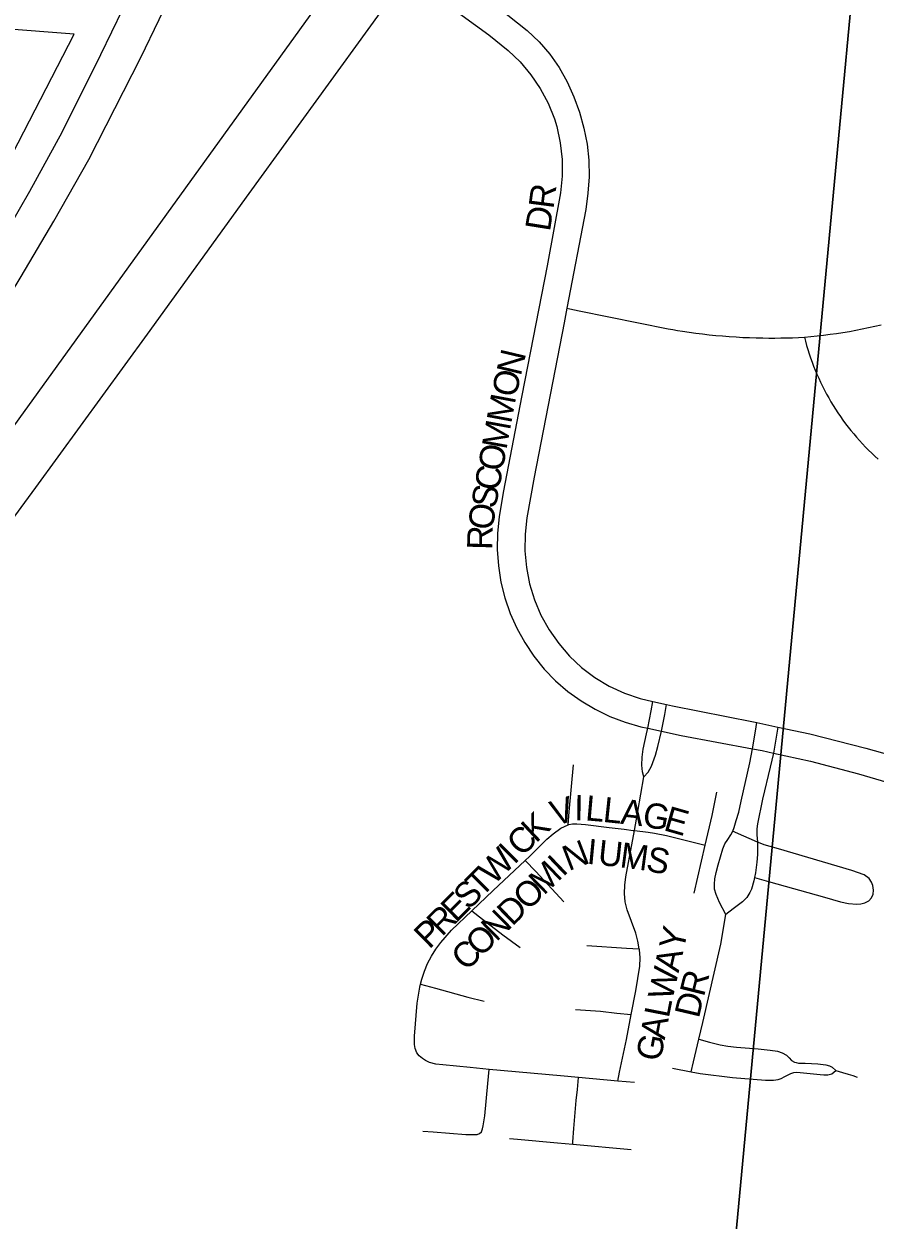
# Model space of a CAD drawing. Extents: x 1410790 to 1770854, y 566777 to 831614.
# Drawn here: x 1598681 to 1600371, y 716939 to 719313 of the extents above; entities that cross this region are included whole.
import ezdxf

# ---------------------------------------------------------------- set-up
doc = ezdxf.new("R2010")
doc.units = 0
for name, color, linetype in [('GM_X_City_Street', 7, 'Continuous'), ('GM_X_City_Street_Text', 7, 'Continuous'), ('GM_X_Corporation', 7, 'Continuous'), ('GM_X_Rail_Line', 7, 'Continuous'), ('GM_X_Section', 7, 'Continuous'), ('GM_X_US_Route', 7, 'Continuous')]:
    doc.layers.add(name, color=color, linetype=linetype)

msp = doc.modelspace()

# ---------------------------------------------------------------- linework, layer by layer
at = {"layer": 'GM_X_City_Street'}
for points in [[(1599474.6, 719454.4), (1599509.5, 719427.9), (1599535.5, 719407.7), (1599641.9, 719330.8), (1599680.2, 719300.3), (1599703.8, 719277.9), (1599725.2, 719253.5), (1599744, 719227), (1599759.8, 719198.7), (1599772.9, 719168.8), (1599783.8, 719138.1), (1599793, 719106.8), (1599799.5, 719075), (1599802.8, 719042.7), (1599803.2, 719010.1), (1599801, 718977.7), (1599796.7, 718945.3), (1599759.2, 718749)], [(1598364.1, 717930.1), (1598703.9, 718392.8), (1598926.3, 718697.4), (1599128, 718976.5), (1599443.4, 719411.3)], [(1599524.4, 719349.1), (1599604.2, 719291.7), (1599642.7, 719260.9), (1599666.4, 719237.9), (1599687.6, 719212.5), (1599706, 719185), (1599721.7, 719155.9), (1599734.3, 719125.3), (1599739.1, 719109.5), (1599745.8, 719077.1), (1599749.4, 719044.3), (1599749.7, 719011.2), (1599746.5, 718978.4), (1599719.6, 718833.3), (1599669.9, 718576), (1599632.2, 718383.2), (1599624.5, 718334.8), (1599621.5, 718302.4), (1599620.9, 718269.9), (1599623.1, 718237.5), (1599628, 718205.4), (1599635.9, 718173.9), (1599646.7, 718143.2), (1599659.9, 718113.5), (1599675.4, 718085), (1599693.4, 718057.9), (1599713.7, 718032.6), (1599736.2, 718009.2), (1599760.8, 717988), (1599787.4, 717969.3), (1599815.3, 717952.7), (1599844.6, 717938.5), (1599874.9, 717926.9), (1599906.2, 717918), (1599920, 717915)], [(1599759.2, 718749), (1599753.6, 718719.8), (1599694.3, 718413.8), (1599679.7, 718332.9), (1599676.2, 718300.1), (1599675.7, 718267), (1599678.6, 718234.1), (1599684.9, 718201.5), (1599694.5, 718169.9), (1599707.6, 718139.4), (1599723.8, 718110.6), (1599742.8, 718083.4), (1599764.3, 718058.3), (1599788.4, 718035.6), (1599814.9, 718015.7), (1599843.3, 717998.7), (1599873.2, 717984.6), (1599904.6, 717974), (1599929.8, 717968.2)], [(1599759.2, 718749), (1599764.7, 718747.9), (1599783.5, 718744), (1599960.1, 718708.2), (1599969.6, 718706.6), (1599979.1, 718705), (1599988.6, 718703.4), (1600001.9, 718701.4), (1600015.1, 718699.6), (1600028.4, 718698), (1600041.7, 718696.4), (1600055.1, 718695.1), (1600068.4, 718693.9), (1600081.7, 718692.8), (1600095.1, 718691.9), (1600108.5, 718691.2), (1600121.9, 718690.6), (1600135.3, 718690.1), (1600148.6, 718689.9), (1600160.4, 718689.7), (1600172.2, 718689.7), (1600183.9, 718689.9), (1600195.7, 718690.1), (1600207.5, 718690.5), (1600219.2, 718691), (1600231, 718691.5)], [(1600231, 718691.5), (1600243.6, 718692.7), (1600256.1, 718694), (1600269, 718695.5), (1600281.8, 718697.2), (1600294.7, 718699), (1600307.5, 718701), (1600320.2, 718703.1), (1600333, 718705.4), (1600345.7, 718707.9), (1600358.4, 718710.5), (1600371, 718713.2), (1600383.6, 718716.1)], [(1600231, 718691.5), (1600233.1, 718683.3), (1600235.3, 718675.2), (1600237.7, 718667.1), (1600240.4, 718658.7), (1600243.2, 718650.5), (1600246.1, 718642.2), (1600249.2, 718634.1), (1600252.4, 718625.9), (1600255.8, 718617.9), (1600259.3, 718609.9), (1600263, 718602), (1600266.8, 718594.1), (1600270.7, 718586.3), (1600274.8, 718578.6), (1600279.1, 718571), (1600283.4, 718563.4), (1600287.9, 718555.9), (1600292.6, 718548.5), (1600297.4, 718541.2), (1600302.3, 718534), (1600307.3, 718526.9), (1600312.5, 718519.8), (1600317.8, 718512.9), (1600323.2, 718506), (1600328.8, 718499.3), (1600334.4, 718492.7), (1600340.2, 718486.1), (1600346.1, 718479.7), (1600352.1, 718473.4), (1600358.3, 718467.1), (1600364.5, 718461.1), (1600370.9, 718455.1), (1600377.4, 718449.2)], [(1599920, 717915), (1599926.5, 717949.9), (1599929.8, 717968.2)], [(1599929.8, 717968.2), (1599957.1, 717961.9)], [(1599947.2, 717909.2), (1599953.4, 717942.1), (1599957.1, 717961.9)], [(1599957.1, 717961.9), (1599968.7, 717959.3), (1600129.7, 717927.8), (1600136.4, 717926.4)], [(1600127.9, 717874.5), (1600133.9, 717909.2), (1600136.4, 717926.4)], [(1600136.4, 717926.4), (1600178.2, 717917.4)], [(1600178.2, 717917.4), (1600174.7, 717897.4), (1600169.2, 717865.7)], [(1600178.2, 717917.4), (1600241.9, 717903.8), (1600353.2, 717875.8), (1600447.6, 717848.8), (1600525.2, 717822.6), (1600648.4, 717777.6), (1600931, 717669.5)], [(1599911.7, 717818.6), (1599909.6, 717828.3), (1599907.9, 717841.5), (1599908.9, 717857.4), (1599910.7, 717873.7), (1599916.9, 717903.8), (1599920, 717915)], [(1599911.7, 717818.6), (1599920.4, 717828), (1599923.8, 717833.5), (1599927.3, 717840.1), (1599935.2, 717861.5), (1599939.6, 717879), (1599947.2, 717909.2)], [(1599920, 717915), (1599947.2, 717909.2)], [(1599947.2, 717909.2), (1599986, 717900.8), (1600127.9, 717874.5)], [(1600088.6, 717710.5), (1600091.4, 717717.8), (1600095.6, 717731.6), (1600100.5, 717748.6), (1600105, 717770.5), (1600122.2, 717846.7), (1600127.9, 717874.5)], [(1600127.9, 717874.5), (1600147.1, 717870.6), (1600169.2, 717865.7)], [(1600169.2, 717865.7), (1600162.6, 717838.1), (1600147.4, 717774.3), (1600137.6, 717725.5), (1600136.4, 717715.1), (1600136.6, 717703.3), (1600137.7, 717688.9)], [(1600169.2, 717865.7), (1600243.1, 717849.4), (1600338.3, 717824.5), (1600417, 717801.7), (1600526, 717765.9), (1600664.5, 717715.3), (1600913.5, 717620.1)], [(1599761.7, 717723.2), (1599763.9, 717748.8), (1599771.9, 717842.5)], [(1599893.1, 717712), (1599900, 717749.8), (1599911.7, 717818.6)], [(1600034, 717683.1), (1600047.5, 717741.7), (1600057, 717788.1)], [(1599676.4, 717652.7), (1599684.5, 717660.2), (1599719.4, 717694.9), (1599731.9, 717705.5), (1599746.9, 717716.5), (1599754.1, 717720.1), (1599761.7, 717723.2)], [(1599761.7, 717723.2), (1599763, 717723.8), (1599770.4, 717725), (1599779.1, 717725.3), (1599796.1, 717724.1), (1599843.3, 717718.3), (1599873, 717714.5), (1599890.6, 717712.2), (1599893.1, 717712)], [(1599902.9, 717476.9), (1599900, 717492.1), (1599895.7, 717508), (1599878.7, 717554.6), (1599875.1, 717570.7), (1599873.6, 717587.1), (1599874, 717603.6), (1599876.1, 717620), (1599893.1, 717712)], [(1599893.1, 717712), (1599920.7, 717708.6), (1599932.9, 717706.5), (1599956.9, 717701.9), (1600025.5, 717685.2), (1600034, 717683.1)], [(1600075.1, 717545.4), (1600061.9, 717569.4), (1600055.4, 717585.1), (1600052.6, 717595.4), (1600052, 717605.2), (1600052.9, 717616), (1600055.7, 717628.7), (1600059.5, 717644.1), (1600068.7, 717675.5), (1600072.9, 717685.3), (1600078.6, 717694.2), (1600084.5, 717703.3), (1600088.6, 717710.5)], [(1600137.7, 717688.9), (1600093.7, 717708), (1600088.6, 717710.5)], [(1600012.1, 717587.7), (1600034, 717683.1)], [(1600137.7, 717688.9), (1600137.6, 717681.8), (1600137.4, 717664.1), (1600136.4, 717649.2), (1600133.9, 717627.8), (1600131.8, 717618.9)], [(1600131.8, 717618.9), (1600159.3, 717611.1), (1600270.5, 717579.5), (1600302.3, 717570.3), (1600318.6, 717566.8), (1600334.9, 717565.7), (1600343.1, 717566.7), (1600350.7, 717568.2), (1600358.6, 717572.4), (1600364.2, 717578.2), (1600367.6, 717585.7), (1600368.3, 717593.8), (1600366.8, 717602.6), (1600364, 717609.8), (1600359.2, 717616.6), (1600349.9, 717624), (1600325.1, 717632.4), (1600179.6, 717675.8), (1600151.2, 717683.9), (1600139.6, 717688), (1600137.7, 717688.9)], [(1599570.3, 717552.5), (1599612.7, 717593.2), (1599676.4, 717652.7)], [(1599676.4, 717652.7), (1599697.3, 717630.5), (1599753, 717570.7)], [(1600131.8, 717618.9), (1600130.1, 717611.9), (1600125.5, 717595.8), (1600122.3, 717588.7), (1600116.3, 717578.9), (1600108, 717570.4), (1600089.3, 717556.5), (1600075.1, 717545.4)], [(1599468.6, 717407), (1599471, 717417.2), (1599476, 717432.8), (1599482.3, 717447.9), (1599490, 717462.3), (1599498.7, 717476.2), (1599508.4, 717489.4), (1599530, 717514), (1599570.3, 717552.5)], [(1599570.3, 717552.5), (1599591.6, 717536.1), (1599632, 717504.9), (1599666.6, 717480)], [(1600021, 717298), (1600028.8, 717330.8), (1600064.6, 717486.4), (1600075.1, 717545.4)], [(1599798.7, 717483.6), (1599877.3, 717478.6), (1599902.9, 717476.9)], [(1599886.9, 717346.8), (1599896.2, 717394), (1599903.9, 717443), (1599904.5, 717459.5), (1599903.1, 717475.9), (1599902.9, 717476.9)], [(1599604.8, 717237.8), (1599567.2, 717241.2), (1599512.7, 717246.5), (1599499, 717248), (1599486.3, 717251.6), (1599478, 717255.3), (1599472, 717259.6), (1599465.9, 717264.7), (1599461, 717270.5), (1599457.7, 717279.3), (1599456.7, 717287.2), (1599456.1, 717303.7), (1599462, 717368.9), (1599467.3, 717401.3), (1599468.6, 717407)], [(1599468.6, 717407), (1599497.9, 717399), (1599562.4, 717381.4), (1599594.7, 717372.9)], [(1599776.4, 717356.6), (1599825.7, 717353.1), (1599858.4, 717349.7), (1599886.9, 717346.8)], [(1599860.1, 717214.5), (1599863.8, 717232.1), (1599877.2, 717296.8), (1599886.9, 717346.8)], [(1600005.8, 717233.1), (1600010.4, 717253), (1600021, 717298)], [(1600021, 717298), (1600042.4, 717292), (1600063.6, 717286.7), (1600079.1, 717283.6), (1600095.8, 717282.1), (1600139.1, 717278.5), (1600162.6, 717276), (1600177.3, 717273.9), (1600187, 717270.5), (1600195.2, 717266.3), (1600200.5, 717261), (1600205.5, 717255.7), (1600210.9, 717252.1), (1600214.3, 717251.1), (1600219.1, 717250.1), (1600232.7, 717250), (1600257.3, 717248.5), (1600273.4, 717246.7), (1600280.9, 717244.9), (1600285.9, 717242.1), (1600293.1, 717235.3)], [(1599473.1, 717115.3), (1599493.3, 717113.7), (1599558.3, 717108.5), (1599573.6, 717108.2), (1599580.9, 717108.7), (1599585.6, 717110.3), (1599589.3, 717114), (1599591.3, 717119.4), (1599593, 717125.7), (1599593.6, 717129.4), (1599596.4, 717145.4), (1599602.3, 717209.6), (1599604.8, 717237.8)], [(1599781.9, 717221.7), (1599746.6, 717224.9), (1599604.8, 717237.8)], [(1599969, 717239.9), (1600005.8, 717233.1)], [(1600005.8, 717233.1), (1600024, 717229.9), (1600088.3, 717221.6), (1600153.4, 717216.3), (1600169.4, 717216.3), (1600178.7, 717217.7), (1600184.8, 717219.6), (1600192.3, 717223.5), (1600203.7, 717229.6), (1600209.6, 717231.8), (1600215.9, 717232.4), (1600262, 717227.4), (1600269.5, 717227), (1600277.7, 717227), (1600285.2, 717228.8), (1600293.1, 717235.3)], [(1600293.1, 717235.3), (1600306.3, 717231.3), (1600317.7, 717228.1), (1600327.3, 717225.3), (1600335.8, 717222.4)], [(1599770.9, 717089.4), (1599771.1, 717093.6), (1599772.7, 717120.7), (1599777.5, 717176.3), (1599780.1, 717197.6), (1599781.9, 717221.7)], [(1599860.1, 717214.5), (1599781.9, 717221.7)], [(1599893.3, 717211.4), (1599860.1, 717214.5)], [(1599644.9, 717100.6), (1599660.7, 717099), (1599740.7, 717092.2), (1599770.9, 717089.4)], [(1599770.9, 717089.4), (1599886.6, 717078.4)]]:
    msp.add_lwpolyline(points, dxfattribs=at)
at = {"layer": 'GM_X_Corporation'}
msp.add_lwpolyline([(1590883, 707868.8), (1591217.4, 708344.5), (1592187.9, 709671.3), (1592493.1, 710095.2), (1592560.7, 710070.8), (1592827.9, 710419.8), (1593629.7, 710162.9), (1593636.5, 710300.2), (1593677.2, 710868.7), (1593158.1, 710901.7), (1594376.8, 712570.1), (1594762, 713108.7), (1594383.8, 713110), (1597978.9, 718067.1), (1598240.5, 718424.3), (1598635.9, 719013), (1598780.5, 719293.2), (1597802.9, 719369.1)], dxfattribs=at)
at = {"layer": 'GM_X_Rail_Line'}
msp.add_lwpolyline([(1590873.7, 707799.5), (1591324.4, 708420), (1591606.1, 708807.9), (1591635.3, 708847.9), (1592107.8, 709497.6), (1592856, 710527.3), (1593159.4, 710945.8), (1593268.5, 711095.3), (1593332.7, 711183.9), (1593395.4, 711270.5), (1594328.3, 712553.8), (1595030, 713518.1), (1596631.7, 715721.2), (1596687.4, 715797.2), (1596931.6, 716137.4), (1597065.2, 716319.2), (1598500.1, 718295), (1598594.9, 718425), (1599522, 719708.5)], dxfattribs=at)
at = {"layer": 'GM_X_Section'}
for points in [[(1595012.6, 720101.4), (1600348.4, 719616.3), (1599854.3, 714342.5), (1594520.4, 714823.7)], [(1600348.4, 719616.3), (1605628.3, 719130), (1605148.2, 713864), (1599854.3, 714342.5)]]:
    msp.add_lwpolyline(points, close=True, dxfattribs=at)
at = {"layer": 'GM_X_US_Route'}
for points in [[(1596548.6, 715866.3), (1596567.3, 715891.9), (1596708.4, 716085.6), (1596892.4, 716334.9), (1597055.8, 716560.9), (1597252, 716828), (1597472.4, 717131.6), (1597607.8, 717318.3), (1597789.9, 717568.6), (1598051.4, 717924.4), (1598292.3, 718251.3), (1598457.6, 718480.1), (1598540.8, 718602.5), (1598608.9, 718703.4), (1598675.2, 718811.7), (1598739.7, 718921.9), (1598809.7, 719044.2), (1598912.5, 719246.9), (1598985.3, 719398.2)], [(1598609.4, 718838.5), (1598692.2, 718981.7), (1598756.3, 719098.8), (1598833.4, 719252.7), (1598877, 719342.8)]]:
    msp.add_lwpolyline(points, dxfattribs=at)

# ---------------------------------------------------------------- texts
at = {"layer": 'GM_X_City_Street_Text'}
for s, rotation, p in [('R', 82.5789, (1599732.4, 718944.9)), ('D', 80.9581, (1599725.3, 718900)), ('N', 76.6581, (1599667.4, 718612.9)), ('O', 77.4854, (1599657.9, 718570.2)), ('M', 79.4866, (1599648.4, 718518.7)), ('M', 79.6723, (1599638.9, 718466.8)), ('O', 79.6812, (1599631.1, 718423.5)), ('C', 79.6712, (1599624, 718384.5)), ('S', 79.81, (1599617.7, 718349.9)), ('O', 81.8637, (1599611.6, 718306.8)), ('R', 88.5673, (1599610.7, 718268.8)), ('V', 16.8311, (1599735.4, 717720.4)), ('I', 359.3445, (1599773.5, 717732.6)), ('L', 354.9936, (1599794.5, 717732.4)), ('L', 353.9796, (1599829.3, 717729.3)), ('A', 353.5391, (1599864.2, 717725.6)), ('K', 43.0368, (1599697.5, 717685.9)), ('G', 349.4703, (1599907, 717720.8)), ('E', 344.0884, (1599949.1, 717713.1)), ('C', 44.9045, (1599669.8, 717658.2)), ('W', 44.9024, (1599613.7, 717602.3)), ('I', 44.8764, (1599654.2, 717642.7)), ('N', 21.083, (1599762.5, 717631.1)), ('I', 354.5721, (1599797.5, 717646.1)), ('U', 353.8457, (1599819.3, 717644)), ('M', 352.4005, (1599862.7, 717639.4)), ('S', 348.9741, (1599914.2, 717632.5)), ('I', 43.6405, (1599750.9, 717618.7)), ('T', 44.8841, (1599588.7, 717577.5)), ('M', 44.2529, (1599713.2, 717581.9)), ('S', 44.9053, (1599563.8, 717552.6)), ('O', 44.3972, (1599681.8, 717551.2)), ('E', 44.9053, (1599538.9, 717527.8)), ('R', 44.9045, (1599510.8, 717499.8)), ('D', 44.4258, (1599650.4, 717520.4)), ('N', 44.4099, (1599618.9, 717489.6)), ('P', 44.8841, (1599485.8, 717475)), ('O', 44.4099, (1599587.5, 717458.8)), ('Y', 77.3174, (1599990.4, 717471.2)), ('C', 44.4161, (1599559.2, 717431.1)), ('A', 77.3174, (1599980.8, 717428.3)), ('W', 77.3217, (1599968.2, 717372.5)), ('R', 75.9696, (1600031.1, 717380.4)), ('L', 78.8669, (1599961.5, 717338.3)), ('D', 76.812, (1600021.1, 717337.7)), ('A', 79.2044, (1599953.3, 717295.2)), ('G', 79.2044, (1599945, 717251.9))]:
    msp.add_text(s, height=50, rotation=rotation, dxfattribs=at).set_placement(p)

doc.saveas('drawing.dxf')
